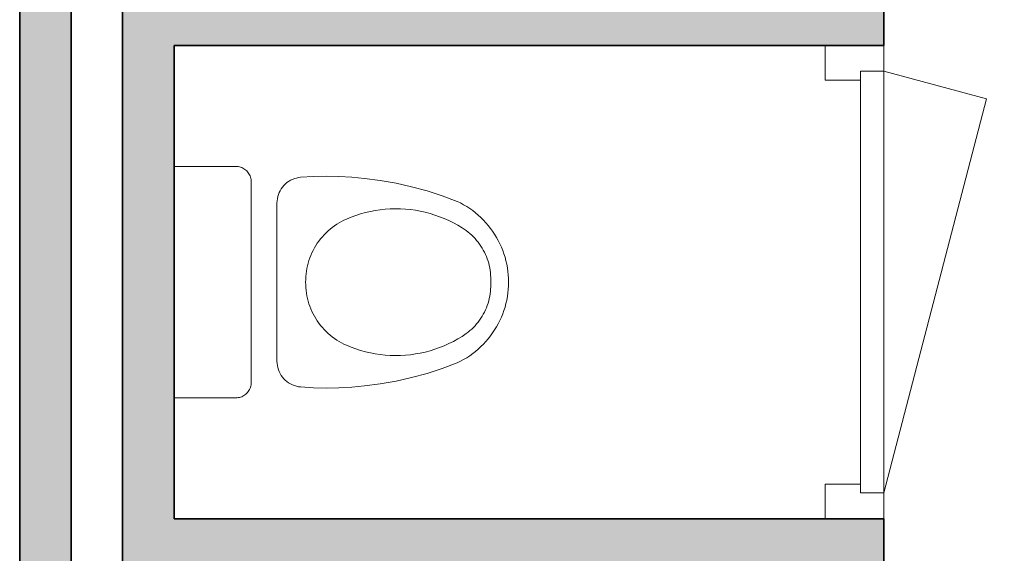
# Model space of a CAD drawing. Header units: millimetres. Extents: x -13022 to 1371524, y -38729 to 632593.
# Tile 330 of 381: x 834049 to 835963, y 573086 to 574123. Entities that reach past the tile are written whole.
import ezdxf

# ---------------------------------------------------------------- set-up
doc = ezdxf.new("R2010")
doc.units = ezdxf.units.MM
doc.header["$LTSCALE"] = 35
for name, color, linetype, lineweight in [('A LIJN 1', 1, 'Continuous', 20), ('A LIJN 2', 2, 'Continuous', 35), ('A LIJN 5', 5, 'Continuous', 13), ('A LIJN 9', 252, 'Continuous', 18)]:
    doc.layers.add(name, color=color, linetype=linetype, lineweight=lineweight)

msp = doc.modelspace()

# ---------------------------------------------------------------- hatches: boundary and pattern name
at = {"layer": 'A LIJN 9', "ltscale": 0.1}
h = msp.add_hatch(color=256, dxfattribs=at)
h.dxf.hatch_style = 1
h.paths.add_polyline_path([(834149.362, 577402.862), (834049.364, 577402.862), (834049.371, 572862.862), (834049.372, 572862.862), (834049.372, 572782.862), (834149.37, 572782.862)])
h = msp.add_hatch(color=256, dxfattribs=at)
h.dxf.hatch_style = 1
h.paths.add_polyline_path([(836186.365, 576732.861), (836086.366, 576732.861), (836086.366, 576132.864), (834749.365, 576132.864), (834749.365, 577402.861), (834349.363, 577402.861), (834349.363, 577402.862), (834249.365, 577402.862), (834249.372, 572132.862), (834349.371, 572132.862), (834349.371, 573052.862), (835728.369, 573052.862), (835728.369, 573152.862), (834349.371, 573152.862), (834349.367, 574072.862), (835728.369, 574072.862), (835728.369, 575032.862), (836124.51, 575032.858), (836124.51, 575132.858), (835728.369, 575132.862), (835628.37, 575132.862), (835628.37, 574172.862), (834349.367, 574172.862), (834349.367, 575052.862), (834794.37, 575052.862), (834794.37, 575152.862), (834349.367, 575152.862), (834349.367, 576032.864), (836186.365, 576032.864)])
h.paths.add_polyline_path([(834629.366, 577282.861), (834349.363, 577282.861), (834349.363, 576132.864), (834629.366, 576132.864)], flags=16)

# ---------------------------------------------------------------- linework, layer by layer
at = {"layer": 'A LIJN 1', "linetype": 'Continuous'}
for points, invisible_edges in [([(834349.371, 573837.862), (834499.368, 573807.862), (834349.371, 573387.862)], 3), ([(834349.371, 573837.862), (834469.37, 573837.862), (834499.368, 573807.862)], 14), ([(834474.062, 573837.493), (834469.37, 573837.862), (834471.723, 573837.77)], 1), ([(834474.062, 573837.493), (834476.373, 573837.033), (834478.639, 573836.394)], 12), ([(834482.988, 573834.592), (834478.639, 573836.394), (834480.852, 573835.578)], 1), ([(834482.988, 573834.592), (834485.044, 573833.441), (834488.851, 573830.674)], 14), ([(834485.044, 573833.441), (834487.005, 573832.133), (834488.851, 573830.674)], 12), ([(834488.851, 573830.674), (834493.639, 573825.496), (834494.947, 573823.537)], 13), ([(834488.851, 573830.674), (834490.583, 573829.075), (834492.182, 573827.346)], 12), ([(834488.851, 573830.674), (834492.182, 573827.346), (834493.639, 573825.496)], 13), ([(834496.099, 573821.482), (834497.9, 573817.133), (834494.947, 573823.537)], 3), ([(834496.099, 573821.482), (834497.087, 573819.343), (834497.9, 573817.133)], 12), ([(834497.9, 573817.133), (834498.541, 573814.866), (834498.998, 573812.555)], 12), ([(834549.372, 573766.855), (834549.543, 573770.983), (834595.217, 573816.683)], 14), ([(834587.08, 573815.32), (834591.12, 573816.17), (834595.217, 573816.683)], 12), ([(834595.217, 573816.683), (834620.024, 573818.284), (834648.706, 573712.44)], 14), ([(834661.199, 573722.427), (834620.024, 573818.284), (834644.876, 573818.886)], 13), ([(834620.024, 573818.284), (834652.735, 573715.936), (834648.706, 573712.44)], 13), ([(834661.199, 573722.427), (834656.9, 573719.267), (834620.024, 573818.284)], 14), ([(834656.9, 573719.267), (834652.735, 573715.936), (834620.024, 573818.284)], 14), ([(834644.876, 573818.886), (834669.729, 573818.486), (834679.552, 573733.265)], 14), ([(834670.156, 573728.216), (834665.621, 573725.412), (834644.876, 573818.886)], 14), ([(834670.156, 573728.216), (834644.876, 573818.886), (834674.803, 573730.835)], 3), ([(834674.803, 573730.835), (834644.876, 573818.886), (834679.552, 573733.265)], 3), ([(834661.199, 573722.427), (834644.876, 573818.886), (834665.621, 573725.412)], 3), ([(834669.729, 573818.486), (834684.397, 573735.502), (834679.552, 573733.265)], 13), ([(834693.426, 573739.226), (834684.397, 573735.502), (834669.729, 573818.486)], 14), ([(834693.426, 573739.226), (834669.729, 573818.486), (834694.547, 573817.086)], 13), ([(834702.6, 573742.58), (834693.426, 573739.226), (834694.547, 573817.086)], 14), ([(834719.293, 573814.687), (834711.9, 573745.558), (834694.547, 573817.086)], 3), ([(834702.6, 573742.58), (834694.547, 573817.086), (834711.9, 573745.558)], 3), ([(834499.368, 573417.862), (834349.371, 573387.862), (834499.368, 573807.862)], 3), ([(834498.998, 573812.555), (834499.277, 573810.216), (834499.368, 573807.862)], 12), ([(834565.5, 573803.633), (834553.583, 573786.934), (834562.578, 573800.711)], 3), ([(834557.508, 573794.195), (834559.908, 573797.558), (834562.578, 573800.711)], 12), ([(834587.08, 573815.32), (834565.5, 573803.633), (834583.12, 573814.14)], 3), ([(834565.5, 573803.633), (834579.271, 573812.637), (834583.12, 573814.14)], 13), ([(834568.651, 573806.303), (834579.271, 573812.637), (834565.5, 573803.633)], 3), ([(834568.651, 573806.303), (834572.012, 573808.705), (834579.271, 573812.637)], 14), ([(834579.271, 573812.637), (834572.012, 573808.705), (834575.559, 573810.821)], 1), ([(834719.293, 573814.687), (834721.319, 573748.156), (834711.9, 573745.558)], 13), ([(834740.427, 573752.195), (834730.833, 573750.37), (834719.293, 573814.687)], 14), ([(834740.427, 573752.195), (834719.293, 573814.687), (834750.101, 573810.673)], 13), ([(834719.293, 573814.687), (834730.833, 573750.37), (834721.319, 573748.156)], 13), ([(834740.427, 573752.195), (834750.101, 573810.673), (834750.089, 573753.629)], 3), ([(834759.802, 573754.669), (834750.089, 573753.629), (834750.101, 573810.673)], 14), ([(834780.695, 573805.259), (834759.802, 573754.669), (834750.101, 573810.673)], 3), ([(834769.548, 573755.314), (834759.802, 573754.669), (834780.695, 573805.259)], 14), ([(834769.548, 573755.314), (834780.695, 573805.259), (834779.314, 573755.562)], 3), ([(834780.695, 573805.259), (834789.079, 573755.413), (834779.314, 573755.562)], 13), ([(834811.01, 573798.455), (834789.079, 573755.413), (834780.695, 573805.259)], 3), ([(834798.834, 573754.868), (834789.079, 573755.413), (834811.01, 573798.455)], 14), ([(834798.834, 573754.868), (834811.01, 573798.455), (834808.553, 573753.927)], 3), ([(834811.01, 573798.455), (834818.231, 573752.592), (834808.553, 573753.927)], 13), ([(834811.01, 573798.455), (834840.982, 573790.277), (834818.231, 573752.592)], 14), ([(834549.543, 573770.983), (834550.054, 573775.082), (834553.583, 573786.934)], 14), ([(834553.583, 573786.934), (834550.054, 573775.082), (834550.901, 573779.126)], 13), ([(834553.583, 573786.934), (834550.901, 573779.126), (834552.08, 573783.085)], 1), ([(834555.395, 573790.646), (834557.508, 573794.195), (834553.583, 573786.934)], 2), ([(834840.982, 573790.277), (834827.844, 573750.865), (834818.231, 573752.592)], 13), ([(834837.381, 573748.748), (834827.844, 573750.865), (834840.982, 573790.277)], 14), ([(834837.381, 573748.748), (834840.982, 573790.277), (834846.823, 573746.246)], 3), ([(834870.55, 573780.74), (834846.823, 573746.246), (834840.982, 573790.277)], 3), ([(834856.157, 573743.363), (834846.823, 573746.246), (834870.55, 573780.74)], 14), ([(834856.157, 573743.363), (834870.55, 573780.74), (834865.362, 573740.102)], 3), ([(834874.429, 573736.471), (834865.362, 573740.102), (834870.55, 573780.74)], 14), ([(834874.429, 573736.471), (834870.55, 573780.74), (834899.652, 573769.865)], 13), ([(834634.092, 573696.922), (834549.372, 573766.855), (834637.506, 573701.02)], 3), ([(834615.156, 573664.881), (834613.21, 573659.913), (834549.372, 573766.855)], 14), ([(834549.372, 573766.855), (834607.488, 573639.381), (834606.577, 573634.125)], 13), ([(834617.296, 573669.767), (834615.156, 573664.881), (834549.372, 573766.855)], 14), ([(834641.084, 573704.976), (834637.506, 573701.02), (834549.372, 573766.855)], 14), ([(834549.372, 573766.855), (834608.606, 573644.596), (834607.488, 573639.381)], 13), ([(834549.372, 573766.855), (834605.131, 573618.196), (834605.078, 573612.862)], 13), ([(834549.372, 573766.855), (834627.767, 573688.332), (834624.872, 573683.853)], 13), ([(834549.372, 573766.855), (834613.21, 573659.913), (834611.471, 573654.871)], 13), ([(834634.092, 573696.922), (834630.842, 573692.691), (834549.372, 573766.855)], 14), ([(834549.372, 573766.855), (834605.398, 573623.524), (834605.131, 573618.196)], 13), ([(834549.372, 573766.855), (834648.706, 573712.44), (834644.819, 573708.785)], 13), ([(834630.842, 573692.691), (834627.767, 573688.332), (834549.372, 573766.855)], 14), ([(834549.372, 573766.855), (834622.156, 573679.261), (834619.631, 573674.563)], 13), ([(834549.372, 573766.855), (834605.078, 573612.862), (834549.372, 573458.869)], 3), ([(834549.372, 573766.855), (834609.937, 573649.763), (834608.606, 573644.596)], 13), ([(834617.296, 573669.767), (834549.372, 573766.855), (834619.631, 573674.563)], 3), ([(834549.372, 573766.855), (834624.872, 573683.853), (834622.156, 573679.261)], 13), ([(834549.372, 573766.855), (834611.471, 573654.871), (834609.937, 573649.763)], 13), ([(834641.084, 573704.976), (834549.372, 573766.855), (834644.819, 573708.785)], 3), ([(834549.372, 573766.855), (834606.577, 573634.125), (834605.882, 573628.836)], 13), ([(834549.372, 573766.855), (834605.882, 573628.836), (834605.398, 573623.524)], 13), ([(834874.429, 573736.471), (834899.652, 573769.865), (834883.344, 573732.474)], 3), ([(834905.939, 573766.761), (834883.344, 573732.474), (834899.652, 573769.865)], 3), ([(834892.088, 573728.118), (834883.344, 573732.474), (834905.939, 573766.761)], 14), ([(834892.088, 573728.118), (834905.939, 573766.761), (834912.096, 573763.404)], 13), ([(834918.112, 573759.802), (834892.088, 573728.118), (834912.096, 573763.404)], 3), ([(834918.112, 573759.802), (834900.644, 573723.411), (834892.088, 573728.118)], 13), ([(834918.112, 573759.802), (834923.979, 573755.959), (834900.644, 573723.411)], 14), ([(834900.644, 573723.411), (834923.979, 573755.959), (834909.006, 573718.36)], 3), ([(834923.979, 573755.959), (834929.685, 573751.882), (834909.006, 573718.36)], 14), ([(834929.685, 573751.882), (834935.22, 573747.578), (834909.006, 573718.36)], 14), ([(834917.154, 573712.973), (834909.006, 573718.36), (834935.22, 573747.578)], 14), ([(834917.154, 573712.973), (834935.22, 573747.578), (834940.576, 573743.053)], 13), ([(834917.154, 573712.973), (834940.576, 573743.053), (834945.745, 573738.316)], 13), ([(834917.154, 573712.973), (834945.745, 573738.316), (834920.82, 573710.162)], 3), ([(834945.745, 573738.316), (834924.368, 573707.208), (834920.82, 573710.162)], 13), ([(834945.745, 573738.316), (834950.72, 573733.374), (834924.368, 573707.208)], 14), ([(834924.368, 573707.208), (834950.72, 573733.374), (834927.801, 573704.118)], 3), ([(834955.492, 573728.234), (834927.801, 573704.118), (834950.72, 573733.374)], 3), ([(834955.492, 573728.234), (834931.108, 573700.894), (834927.801, 573704.118)], 13), ([(834955.492, 573728.234), (834960.05, 573722.906), (834931.108, 573700.894)], 14), ([(834934.282, 573697.543), (834931.108, 573700.894), (834960.05, 573722.906)], 14), ([(834934.282, 573697.543), (834960.05, 573722.906), (834964.391, 573717.398)], 13), ([(834934.282, 573697.543), (834964.391, 573717.398), (834937.326, 573694.07)], 3), ([(834968.504, 573711.719), (834937.326, 573694.07), (834964.391, 573717.398)], 3), ([(834940.229, 573690.479), (834937.326, 573694.07), (834968.504, 573711.719)], 14), ([(834940.229, 573690.479), (834968.504, 573711.719), (834942.991, 573686.777)], 3), ([(834972.383, 573705.878), (834942.991, 573686.777), (834968.504, 573711.719)], 3), ([(834972.383, 573705.878), (834945.6, 573682.969), (834942.991, 573686.777)], 13), ([(834972.383, 573705.878), (834976.022, 573699.885), (834945.6, 573682.969)], 14), ([(834976.022, 573699.885), (834948.061, 573679.061), (834945.6, 573682.969)], 13), ([(834979.421, 573693.75), (834948.061, 573679.061), (834976.022, 573699.885)], 3), ([(834979.421, 573693.75), (834950.365, 573675.059), (834948.061, 573679.061)], 13), ([(834979.421, 573693.75), (834982.565, 573687.483), (834950.365, 573675.059)], 14), ([(834950.365, 573675.059), (834982.565, 573687.483), (834952.513, 573670.97)], 3), ([(834952.513, 573670.97), (834982.565, 573687.483), (834985.452, 573681.093)], 13), ([(834952.513, 573670.97), (834985.452, 573681.093), (834954.496, 573666.8)], 3), ([(834988.081, 573674.592), (834954.496, 573666.8), (834985.452, 573681.093)], 3), ([(834956.312, 573662.554), (834954.496, 573666.8), (834988.081, 573674.592)], 14), ([(834957.96, 573658.241), (834956.312, 573662.554), (834988.081, 573674.592)], 14), ([(834990.446, 573667.99), (834957.96, 573658.241), (834988.081, 573674.592)], 3), ([(834990.446, 573667.99), (834959.436, 573653.866), (834957.96, 573658.241)], 13), ([(834990.446, 573667.99), (834992.54, 573661.298), (834959.436, 573653.866)], 14), ([(834959.436, 573653.866), (834992.54, 573661.298), (834960.741, 573649.436)], 3), ([(834994.364, 573654.527), (834960.741, 573649.436), (834992.54, 573661.298)], 3), ([(834961.87, 573644.958), (834960.741, 573649.436), (834994.364, 573654.527)], 14), ([(834961.87, 573644.958), (834994.364, 573654.527), (834995.909, 573647.687)], 13), ([(834961.87, 573644.958), (834995.909, 573647.687), (834962.82, 573640.44)], 3), ([(834997.179, 573640.791), (834962.82, 573640.44), (834995.909, 573647.687)], 3), ([(834997.179, 573640.791), (834963.594, 573635.887), (834962.82, 573640.44)], 13), ([(834997.179, 573640.791), (834964.185, 573631.308), (834963.594, 573635.887)], 13), ([(834997.179, 573640.791), (834998.167, 573633.849), (834964.185, 573631.308)], 14), ([(834964.597, 573626.708), (834964.185, 573631.308), (834998.167, 573633.849)], 14), ([(834964.597, 573626.708), (834998.167, 573633.849), (834998.876, 573626.872)], 13), ([(834964.83, 573622.096), (834964.597, 573626.708), (834998.876, 573626.872)], 14), ([(834964.83, 573622.096), (834998.876, 573626.872), (834999.3, 573619.873)], 13), ([(834605.131, 573607.528), (834549.372, 573458.869), (834605.078, 573612.862)], 3), ([(834605.131, 573607.528), (834605.398, 573602.2), (834549.372, 573458.869)], 14), ([(834999.441, 573612.862), (834964.746, 573612.863), (834964.88, 573617.479)], 13), ([(834964.88, 573608.245), (834964.746, 573612.863), (834999.441, 573612.862)], 14), ([(834964.83, 573622.096), (834999.3, 573619.873), (834964.88, 573617.479)], 3), ([(834964.88, 573608.245), (834999.3, 573605.851), (834964.83, 573603.628)], 3), ([(834999.441, 573612.862), (834964.88, 573617.479), (834999.3, 573619.873)], 3), ([(834964.88, 573608.245), (834999.441, 573612.862), (834999.3, 573605.851)], 13), ([(834549.372, 573458.869), (834605.398, 573602.2), (834605.882, 573596.888)], 13), ([(834549.372, 573458.869), (834605.882, 573596.888), (834606.577, 573591.599)], 13), ([(834549.372, 573458.869), (834606.577, 573591.599), (834607.488, 573586.343)], 13), ([(834963.594, 573589.837), (834997.179, 573584.933), (834962.82, 573585.284)], 3), ([(834963.594, 573589.837), (834964.185, 573594.416), (834997.179, 573584.933)], 14), ([(834964.185, 573594.416), (834964.597, 573599.016), (834998.167, 573591.875)], 14), ([(834964.185, 573594.416), (834998.167, 573591.875), (834997.179, 573584.933)], 13), ([(834998.876, 573598.852), (834964.597, 573599.016), (834964.83, 573603.628)], 13), ([(834998.876, 573598.852), (834998.167, 573591.875), (834964.597, 573599.016)], 14), ([(834998.876, 573598.852), (834964.83, 573603.628), (834999.3, 573605.851)], 3), ([(834549.372, 573458.869), (834607.488, 573586.343), (834608.606, 573581.128)], 13), ([(834609.937, 573575.962), (834549.372, 573458.869), (834608.606, 573581.128)], 3), ([(834609.937, 573575.962), (834611.471, 573570.853), (834549.372, 573458.869)], 14), ([(834613.21, 573565.811), (834549.372, 573458.869), (834611.471, 573570.853)], 3), ([(834957.96, 573567.483), (834959.436, 573571.858), (834990.446, 573557.734)], 14), ([(834992.54, 573564.426), (834959.436, 573571.858), (834960.741, 573576.288)], 13), ([(834992.54, 573564.426), (834990.446, 573557.734), (834959.436, 573571.858)], 14), ([(834994.364, 573571.197), (834960.741, 573576.288), (834961.87, 573580.766)], 13), ([(834994.364, 573571.197), (834992.54, 573564.426), (834960.741, 573576.288)], 14), ([(834962.82, 573585.284), (834995.909, 573578.037), (834961.87, 573580.766)], 3), ([(834994.364, 573571.197), (834961.87, 573580.766), (834995.909, 573578.037)], 3), ([(834962.82, 573585.284), (834997.179, 573584.933), (834995.909, 573578.037)], 13), ([(834613.21, 573565.811), (834615.156, 573560.843), (834549.372, 573458.869)], 14), ([(834549.372, 573458.869), (834615.156, 573560.843), (834617.296, 573555.957)], 13), ([(834549.372, 573458.869), (834617.296, 573555.957), (834619.631, 573551.161)], 13), ([(834622.156, 573546.463), (834549.372, 573458.869), (834619.631, 573551.161)], 3), ([(834948.061, 573546.663), (834950.365, 573550.665), (834979.421, 573531.974)], 14), ([(834982.565, 573538.242), (834950.365, 573550.665), (834952.513, 573554.754)], 13), ([(834982.565, 573538.242), (834979.421, 573531.974), (834950.365, 573550.665)], 14), ([(834954.496, 573558.924), (834985.452, 573544.631), (834952.513, 573554.754)], 3), ([(834982.565, 573538.242), (834952.513, 573554.754), (834985.452, 573544.631)], 3), ([(834954.496, 573558.924), (834956.312, 573563.17), (834988.081, 573551.132)], 14), ([(834954.496, 573558.924), (834988.081, 573551.132), (834985.452, 573544.631)], 13), ([(834957.96, 573567.483), (834988.081, 573551.132), (834956.312, 573563.17)], 3), ([(834957.96, 573567.483), (834990.446, 573557.734), (834988.081, 573551.132)], 13), ([(834622.156, 573546.463), (834624.872, 573541.871), (834549.372, 573458.869)], 14), ([(834549.372, 573458.869), (834624.872, 573541.871), (834627.767, 573537.392)], 13), ([(834549.372, 573458.869), (834627.767, 573537.392), (834630.842, 573533.033)], 13), ([(834634.092, 573528.802), (834549.372, 573458.869), (834630.842, 573533.033)], 3), ([(834937.326, 573531.655), (834964.391, 573508.326), (834934.282, 573528.181)], 3), ([(834937.326, 573531.655), (834940.229, 573535.245), (834968.504, 573514.005)], 14), ([(834937.326, 573531.655), (834968.504, 573514.005), (834964.391, 573508.326)], 13), ([(834942.991, 573538.947), (834968.504, 573514.005), (834940.229, 573535.245)], 3), ([(834945.6, 573542.755), (834972.383, 573519.846), (834942.991, 573538.947)], 3), ([(834942.991, 573538.947), (834972.383, 573519.846), (834968.504, 573514.005)], 13), ([(834976.022, 573525.839), (834945.6, 573542.755), (834948.061, 573546.663)], 13), ([(834976.022, 573525.839), (834972.383, 573519.846), (834945.6, 573542.755)], 14), ([(834976.022, 573525.839), (834948.061, 573546.663), (834979.421, 573531.974)], 3), ([(834634.092, 573528.802), (834637.506, 573524.705), (834549.372, 573458.869)], 14), ([(834549.372, 573458.869), (834637.506, 573524.705), (834641.084, 573520.748)], 13), ([(834549.372, 573458.869), (834641.084, 573520.748), (834644.819, 573516.939)], 13), ([(834549.372, 573458.869), (834644.819, 573516.939), (834648.706, 573513.284)], 13), ([(834595.22, 573409.041), (834648.706, 573513.284), (834620.024, 573407.44)], 3), ([(834652.735, 573509.788), (834620.024, 573407.44), (834648.706, 573513.284)], 3), ([(834909.006, 573507.364), (834917.158, 573512.751), (834935.22, 573478.146)], 14), ([(834945.745, 573487.408), (834917.158, 573512.751), (834920.82, 573515.562)], 13), ([(834945.745, 573487.408), (834940.576, 573482.67), (834917.158, 573512.751)], 14), ([(834917.158, 573512.751), (834940.576, 573482.67), (834935.22, 573478.146)], 13), ([(834945.745, 573487.408), (834920.82, 573515.562), (834924.368, 573518.516)], 13), ([(834927.801, 573521.606), (834950.72, 573492.35), (834924.368, 573518.516)], 3), ([(834945.745, 573487.408), (834924.368, 573518.516), (834950.72, 573492.35)], 3), ([(834927.801, 573521.606), (834931.108, 573524.83), (834955.492, 573497.49)], 14), ([(834927.801, 573521.606), (834955.492, 573497.49), (834950.72, 573492.35)], 13), ([(834934.282, 573528.181), (834960.05, 573502.818), (834931.108, 573524.83)], 3), ([(834955.492, 573497.49), (834931.108, 573524.83), (834960.05, 573502.818)], 3), ([(834964.391, 573508.326), (834960.05, 573502.818), (834934.282, 573528.181)], 14), ([(834652.735, 573509.788), (834656.9, 573506.457), (834620.024, 573407.44)], 14), ([(834661.199, 573503.297), (834620.024, 573407.44), (834656.9, 573506.457)], 3), ([(834644.876, 573406.839), (834620.024, 573407.44), (834661.199, 573503.297)], 14), ([(834644.876, 573406.839), (834661.199, 573503.297), (834665.621, 573500.312)], 13), ([(834644.876, 573406.839), (834665.621, 573500.312), (834670.156, 573497.508)], 13), ([(834644.876, 573406.839), (834670.156, 573497.508), (834674.803, 573494.889)], 13), ([(834644.876, 573406.839), (834674.803, 573494.889), (834679.552, 573492.459)], 13), ([(834644.876, 573406.839), (834679.552, 573492.459), (834669.729, 573407.238)], 3), ([(834684.393, 573490.222), (834669.729, 573407.238), (834679.552, 573492.459)], 3), ([(834899.656, 573455.859), (834874.429, 573489.253), (834883.344, 573493.25)], 13), ([(834892.088, 573497.606), (834905.939, 573458.963), (834883.344, 573493.25)], 3), ([(834899.656, 573455.859), (834883.344, 573493.25), (834905.939, 573458.963)], 3), ([(834892.088, 573497.606), (834900.644, 573502.313), (834918.112, 573465.922)], 14), ([(834892.088, 573497.606), (834912.096, 573462.32), (834905.939, 573458.963)], 13), ([(834892.088, 573497.606), (834918.112, 573465.922), (834912.096, 573462.32)], 13), ([(834909.006, 573507.364), (834923.979, 573469.765), (834900.644, 573502.313)], 3), ([(834918.112, 573465.922), (834900.644, 573502.313), (834923.979, 573469.765)], 3), ([(834909.006, 573507.364), (834935.22, 573478.146), (834929.685, 573473.842)], 13), ([(834909.006, 573507.364), (834929.685, 573473.842), (834923.979, 573469.765)], 13), ([(834684.393, 573490.222), (834693.426, 573486.498), (834669.729, 573407.238)], 14), ([(834694.547, 573408.639), (834669.729, 573407.238), (834693.426, 573486.498)], 14), ([(834694.547, 573408.639), (834693.426, 573486.498), (834702.6, 573483.144)], 13), ([(834694.547, 573408.639), (834702.6, 573483.144), (834711.9, 573480.166)], 13), ([(834694.547, 573408.639), (834711.9, 573480.166), (834719.29, 573411.037)], 3), ([(834719.29, 573411.037), (834711.9, 573480.166), (834721.319, 573477.568)], 13), ([(834730.833, 573475.354), (834719.29, 573411.037), (834721.319, 573477.568)], 3), ([(834730.833, 573475.354), (834740.427, 573473.529), (834719.29, 573411.037)], 14), ([(834719.29, 573411.037), (834740.427, 573473.529), (834750.101, 573415.051)], 3), ([(834740.427, 573473.529), (834750.089, 573472.095), (834750.101, 573415.051)], 14), ([(834808.553, 573471.797), (834818.231, 573473.132), (834811.01, 573427.269)], 14), ([(834840.982, 573435.447), (834811.01, 573427.269), (834818.231, 573473.132)], 14), ([(834840.982, 573435.447), (834818.231, 573473.132), (834827.844, 573474.86)], 13), ([(834840.982, 573435.447), (834827.844, 573474.86), (834837.381, 573476.976)], 13), ([(834840.982, 573435.447), (834837.381, 573476.976), (834846.823, 573479.478)], 13), ([(834840.982, 573435.447), (834846.823, 573479.478), (834870.55, 573444.984)], 3), ([(834870.55, 573444.984), (834846.823, 573479.478), (834856.157, 573482.361)], 13), ([(834870.55, 573444.984), (834856.157, 573482.361), (834865.362, 573485.622)], 13), ([(834870.55, 573444.984), (834865.362, 573485.622), (834874.429, 573489.253)], 13), ([(834899.656, 573455.859), (834870.55, 573444.984), (834874.429, 573489.253)], 14), ([(834595.22, 573409.041), (834549.543, 573454.741), (834549.372, 573458.869)], 13), ([(834550.054, 573450.642), (834549.543, 573454.741), (834553.583, 573438.79)], 14), ([(834759.802, 573471.055), (834750.101, 573415.051), (834750.089, 573472.095)], 3), ([(834759.802, 573471.055), (834780.695, 573420.465), (834750.101, 573415.051)], 13), ([(834769.548, 573470.41), (834780.695, 573420.465), (834759.802, 573471.055)], 3), ([(834779.314, 573470.162), (834780.695, 573420.465), (834769.548, 573470.41)], 3), ([(834779.314, 573470.162), (834789.079, 573470.311), (834780.695, 573420.465)], 14), ([(834789.079, 573470.311), (834811.01, 573427.269), (834780.695, 573420.465)], 13), ([(834789.079, 573470.311), (834798.834, 573470.856), (834811.01, 573427.269)], 14), ([(834808.553, 573471.797), (834811.01, 573427.269), (834798.834, 573470.856)], 3), ([(834550.901, 573446.598), (834550.054, 573450.642), (834553.583, 573438.79)], 14), ([(834550.901, 573446.598), (834553.583, 573438.79), (834552.08, 573442.639)], 1), ([(834557.508, 573431.529), (834555.395, 573435.078), (834553.583, 573438.79)], 12), ([(834553.583, 573438.79), (834565.5, 573422.092), (834562.578, 573425.013)], 13), ([(834469.37, 573387.862), (834349.371, 573387.862), (834499.368, 573417.862)], 14), ([(834498.998, 573413.169), (834499.368, 573417.862), (834499.277, 573415.508)], 1), ([(834557.508, 573431.529), (834562.578, 573425.013), (834559.908, 573428.167)], 1), ([(834579.271, 573413.087), (834568.651, 573419.421), (834565.5, 573422.092)], 13), ([(834587.08, 573410.404), (834583.12, 573411.584), (834565.5, 573422.092)], 14), ([(834579.271, 573413.087), (834565.5, 573422.092), (834583.12, 573411.584)], 3), ([(834579.271, 573413.087), (834572.012, 573417.019), (834568.651, 573419.421)], 13), ([(834579.271, 573413.087), (834575.559, 573414.903), (834572.012, 573417.019)], 12), ([(834493.639, 573400.228), (834488.851, 573395.05), (834494.947, 573402.187)], 3), ([(834493.639, 573400.228), (834492.182, 573398.379), (834488.851, 573395.05)], 14), ([(834492.182, 573398.379), (834490.583, 573396.649), (834488.851, 573395.05)], 12), ([(834497.9, 573408.591), (834496.099, 573404.242), (834494.947, 573402.187)], 13), ([(834497.9, 573408.591), (834497.087, 573406.382), (834496.099, 573404.242)], 12), ([(834498.998, 573413.169), (834498.541, 573410.859), (834497.9, 573408.591)], 12), ([(834595.22, 573409.041), (834591.12, 573409.554), (834587.08, 573410.404)], 12), ([(834469.37, 573387.862), (834474.062, 573388.231), (834471.723, 573387.955)], 1), ([(834478.639, 573389.33), (834476.373, 573388.691), (834474.062, 573388.231)], 12), ([(834478.639, 573389.33), (834482.988, 573391.132), (834480.852, 573390.146)], 1), ([(834482.988, 573391.132), (834488.851, 573395.05), (834485.044, 573392.283)], 3), ([(834485.044, 573392.283), (834488.851, 573395.05), (834487.005, 573393.591)], 1)]:
    msp.add_3dface(points, dxfattribs=dict(at, invisible_edges=invisible_edges))
at = {"layer": 'A LIJN 2'}
for p, q in [((834049.364, 577402.862), (834049.372, 572782.862)), ((834149.362, 577402.862), (834149.37, 572782.862)), ((834249.365, 577402.862), (834249.372, 572132.862)), ((835728.369, 574072.862), (835728.369, 575032.862)), ((835728.369, 574072.862), (834349.363, 574072.862)), ((834349.371, 573152.862), (834349.367, 574072.862)), ((835728.369, 573152.862), (834349.363, 573152.862)), ((835728.369, 573052.862), (835728.369, 573152.862))]:
    msp.add_line(p, q, dxfattribs=at)
at = {"layer": 'A LIJN 5', "linetype": 'Continuous'}
for p, q in [((835728.369, 574022.863), (835928.365, 573969.274)), ((835728.369, 573202.861), (835728.369, 574022.862)), ((835683.37, 573219.863), (835683.37, 574005.864)), ((835928.365, 573969.274), (835728.369, 573202.858))]:
    msp.add_line(p, q, dxfattribs=at)
for points, invisible_edges in [([(835614.37, 574005.864), (835683.37, 574022.862), (835614.37, 574072.862)], 3), ([(835728.369, 574072.862), (835683.37, 574022.862), (835728.369, 574022.862)], 1), ([(835683.37, 574005.864), (835683.37, 574022.862), (835614.37, 574005.864)], 2), ([(835683.37, 573219.863), (835683.37, 573202.861), (835614.37, 573219.863)], 2), ([(835614.37, 573219.863), (835683.37, 573202.861), (835614.37, 573152.862)], 3), ([(835683.37, 573202.861), (835728.369, 573202.861), (835728.369, 573152.862)], 12)]:
    msp.add_3dface(points, dxfattribs=dict(at, invisible_edges=invisible_edges))

doc.saveas('drawing.dxf')
